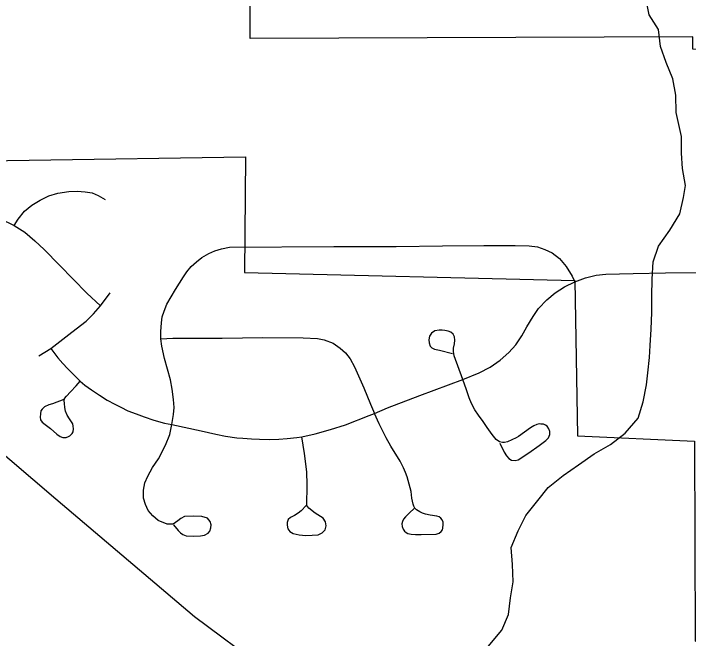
# Model space of a CAD drawing. Extents: x 0 to 34, y 0 to 22.
# Drawn here: x 4.0232 to 4.2903, y 16.0766 to 16.3241 of the extents above; entities that cross this region are included whole.
import ezdxf

# ---------------------------------------------------------------- set-up
doc = ezdxf.new("R2010")
doc.units = 0
for name, color, linetype in [('GM_X_City_Street', 7, 'Continuous'), ('GM_X_Corporation', 7, 'Continuous'), ('GM_X_Minor_River', 7, 'Continuous'), ('GM_X_Rail_Line', 7, 'Continuous')]:
    doc.layers.add(name, color=color, linetype=linetype)

msp = doc.modelspace()

# ---------------------------------------------------------------- linework, layer by layer
at = {"layer": 'GM_X_City_Street'}
for points in [[(4.02347, 16.24009), (4.02507, 16.24267), (4.02754, 16.2458), (4.03036, 16.24823), (4.03373, 16.2502), (4.0371, 16.25182), (4.04069, 16.25298), (4.04509, 16.25363), (4.04831, 16.25372), (4.05159, 16.25346), (4.05435, 16.253), (4.05667, 16.25206), (4.05947, 16.25037)], [(3.94767, 16.24642), (3.97596, 16.24664), (3.99152, 16.24651), (3.99837, 16.24654), (4.00105, 16.24642), (4.00663, 16.24588), (4.01201, 16.24474), (4.01592, 16.24345), (4.02107, 16.24137), (4.02347, 16.24009), (4.02761, 16.23743), (4.03167, 16.23404), (4.0353, 16.23069), (4.04139, 16.22438), (4.05223, 16.2133), (4.05764, 16.20839)], [(4.08582, 16.1613), (4.0865, 16.16534), (4.08674, 16.16812), (4.08655, 16.17122), (4.086, 16.1754), (4.08527, 16.17906), (4.08297, 16.18742), (4.08186, 16.1923), (4.08154, 16.1953), (4.08144, 16.19816), (4.08171, 16.20154), (4.08207, 16.20399), (4.08282, 16.20624), (4.08392, 16.20905), (4.08725, 16.21478), (4.09045, 16.21976), (4.09173, 16.22174), (4.09346, 16.22384), (4.09561, 16.22577), (4.09768, 16.22742), (4.10054, 16.22899), (4.10287, 16.23015), (4.10547, 16.2309), (4.10872, 16.23152), (4.14998, 16.23175), (4.17458, 16.23188), (4.19293, 16.23202), (4.20938, 16.23215), (4.22177, 16.23223), (4.22725, 16.23202), (4.23063, 16.23165), (4.23346, 16.23065), (4.23631, 16.22925), (4.23929, 16.22712), (4.24194, 16.22387), (4.24424, 16.22003), (4.24539, 16.21788)], [(4.03788, 16.1915), (4.04077, 16.18776), (4.04271, 16.18546), (4.04452, 16.1835), (4.04637, 16.18168), (4.04962, 16.17851), (4.05139, 16.17697), (4.05405, 16.17511), (4.05724, 16.17298), (4.06022, 16.17098), (4.06323, 16.16943), (4.06563, 16.16819), (4.06838, 16.16681), (4.07166, 16.16562), (4.07495, 16.16437), (4.07867, 16.163), (4.08298, 16.16189), (4.08582, 16.1613), (4.0974, 16.15883), (4.1033, 16.15758), (4.10702, 16.15674), (4.11155, 16.15603), (4.1139, 16.15594), (4.11731, 16.15572), (4.12051, 16.15559), (4.12437, 16.15546), (4.12814, 16.15554), (4.13151, 16.15585), (4.13528, 16.15621), (4.13728, 16.15652), (4.1426, 16.15767), (4.14864, 16.1594), (4.15454, 16.16127), (4.16394, 16.16495), (4.16607, 16.16576), (4.17113, 16.16797), (4.18395, 16.17284), (4.20099, 16.17922), (4.20746, 16.18178), (4.21185, 16.18404), (4.21575, 16.18685), (4.21918, 16.18991), (4.22197, 16.19295), (4.22438, 16.1965), (4.22636, 16.20003), (4.22881, 16.20408), (4.231, 16.20727), (4.23425, 16.21073), (4.23759, 16.21345), (4.24121, 16.21583), (4.24539, 16.21788), (4.24962, 16.21945), (4.25373, 16.22047), (4.25766, 16.22091), (4.26849, 16.22111), (4.28129, 16.22134), (4.29705, 16.22153)], [(4.03326, 16.1885), (4.03788, 16.1915), (4.04631, 16.19786), (4.05191, 16.20227), (4.0548, 16.20513), (4.05764, 16.20839), (4.06142, 16.21341)], [(4.20099, 16.17922), (4.19755, 16.18853), (4.19728, 16.19019), (4.19734, 16.19156), (4.19775, 16.19322), (4.19789, 16.19473), (4.19775, 16.19603), (4.19725, 16.1971), (4.1963, 16.19785), (4.19515, 16.19831), (4.19393, 16.1986), (4.19288, 16.19867), (4.19158, 16.19867), (4.18993, 16.19837), (4.18855, 16.19749), (4.18777, 16.19629), (4.18751, 16.19488), (4.18767, 16.19369), (4.18814, 16.19239), (4.18875, 16.19172), (4.1898, 16.19118), (4.1918, 16.19073), (4.19694, 16.18951)], [(4.08154, 16.1953), (4.08621, 16.19547), (4.1057, 16.19554), (4.12189, 16.19573), (4.13784, 16.19563), (4.14346, 16.19545), (4.14619, 16.19486), (4.14964, 16.19349), (4.15251, 16.1916), (4.15456, 16.18976), (4.15636, 16.18738), (4.15808, 16.18416), (4.16179, 16.1759), (4.16447, 16.16937), (4.16607, 16.16576)], [(4.04309, 16.17125), (4.03861, 16.16959), (4.03716, 16.16909), (4.03547, 16.16832), (4.03447, 16.1674), (4.03404, 16.1667), (4.03379, 16.16555), (4.03367, 16.1643), (4.03392, 16.16323), (4.03457, 16.16225), (4.03576, 16.16141), (4.03784, 16.15971), (4.04026, 16.15749), (4.04161, 16.15661), (4.04273, 16.15624), (4.04403, 16.15626), (4.04497, 16.15654), (4.04545, 16.15681), (4.04635, 16.15779), (4.04675, 16.15849), (4.04692, 16.15958), (4.04682, 16.16066), (4.04667, 16.16165), (4.04607, 16.16245), (4.04532, 16.16355), (4.04435, 16.16498), (4.0437, 16.16657), (4.04353, 16.16809), (4.0434, 16.16971), (4.04328, 16.17083), (4.04327, 16.17114), (4.04326, 16.1713), (4.0433, 16.17143), (4.04341, 16.17158), (4.04417, 16.17259), (4.0457, 16.17423), (4.04797, 16.1767), (4.04962, 16.17851)], [(4.21569, 16.15392), (4.21733, 16.15044), (4.21823, 16.14892), (4.21917, 16.14784), (4.22021, 16.14727), (4.22167, 16.14706), (4.22296, 16.14732), (4.22712, 16.15018), (4.23118, 16.15304), (4.23392, 16.15506), (4.23488, 16.15606), (4.23542, 16.15733), (4.2354, 16.15855), (4.23508, 16.15959), (4.23435, 16.16063), (4.23372, 16.16113), (4.23293, 16.16144), (4.23185, 16.16151), (4.23116, 16.16157), (4.23035, 16.16141), (4.22909, 16.16079), (4.22783, 16.16004), (4.22546, 16.15834), (4.223, 16.15658), (4.22214, 16.15606), (4.22036, 16.15522), (4.21865, 16.15455), (4.21747, 16.15428), (4.21666, 16.15424), (4.21558, 16.15449), (4.21423, 16.15543), (4.21263, 16.15744), (4.21063, 16.1601), (4.20903, 16.16249), (4.20724, 16.16508), (4.20571, 16.16713), (4.20438, 16.16968), (4.20357, 16.17192), (4.20248, 16.17511), (4.20099, 16.17922)], [(4.18178, 16.12803), (4.17994, 16.12638), (4.17907, 16.1256), (4.17826, 16.12479), (4.17755, 16.12383), (4.17708, 16.12289), (4.17689, 16.12199), (4.17699, 16.12097), (4.17739, 16.11994), (4.17792, 16.11907), (4.17859, 16.11857), (4.1793, 16.11826), (4.18059, 16.11796), (4.18232, 16.11782), (4.18452, 16.11779), (4.19045, 16.11799), (4.19169, 16.11838), (4.1925, 16.11898), (4.19292, 16.11962), (4.19313, 16.12028), (4.19324, 16.12182), (4.19319, 16.12273), (4.19288, 16.12355), (4.19231, 16.12432), (4.19163, 16.12473), (4.19075, 16.125), (4.18814, 16.12551), (4.18629, 16.12588), (4.18503, 16.12629), (4.18401, 16.12683), (4.18272, 16.12761), (4.18199, 16.12824), (4.18164, 16.12897), (4.18134, 16.12983), (4.18086, 16.13222), (4.18053, 16.13477), (4.17895, 16.14062), (4.17833, 16.14241), (4.17758, 16.14421), (4.17616, 16.14682), (4.17254, 16.15281), (4.17065, 16.15601), (4.16942, 16.15843), (4.16794, 16.16167), (4.16607, 16.16576)], [(4.08656, 16.12162), (4.08837, 16.11945), (4.08933, 16.11845), (4.09014, 16.1178), (4.09155, 16.11727), (4.09455, 16.11716), (4.09721, 16.11727), (4.09881, 16.11754), (4.10021, 16.11834), (4.10093, 16.11913), (4.10132, 16.12043), (4.10135, 16.12164), (4.10101, 16.12301), (4.09991, 16.12423), (4.09774, 16.12491), (4.09459, 16.1251), (4.0909, 16.12495), (4.08934, 16.12408), (4.08816, 16.12316), (4.08641, 16.12195), (4.08398, 16.12195), (4.08048, 16.12328), (4.07828, 16.12514), (4.07649, 16.12727), (4.07535, 16.12966), (4.07467, 16.13221), (4.07459, 16.1354), (4.0752, 16.13829), (4.07634, 16.14092), (4.07824, 16.14434), (4.08056, 16.14779), (4.08333, 16.15312), (4.08505, 16.15734), (4.08582, 16.1613)], [(4.13902, 16.12924), (4.13704, 16.12718), (4.13587, 16.12629), (4.13444, 16.1253), (4.13277, 16.12458), (4.13192, 16.12377), (4.13146, 16.1226), (4.13142, 16.12147), (4.13178, 16.12003), (4.13255, 16.11895), (4.1339, 16.11823), (4.13624, 16.11769), (4.1389, 16.11746), (4.14138, 16.11755), (4.14381, 16.11773), (4.14539, 16.11841), (4.14656, 16.11962), (4.14688, 16.1212), (4.14661, 16.12282), (4.14575, 16.12422), (4.1426, 16.1262), (4.14007, 16.12819), (4.13926, 16.12932), (4.1394, 16.13748), (4.13922, 16.14266), (4.13836, 16.14987), (4.13728, 16.15652)]]:
    msp.add_lwpolyline(points, dxfattribs=at)
at = {"layer": 'GM_X_Corporation'}
msp.add_lwpolyline([(3.94361, 16.26462), (4.11505, 16.26726), (4.11454, 16.22149), (4.2453, 16.21837), (4.24646, 16.15685), (4.29266, 16.15471), (4.29296, 16.07558), (4.38498, 16.07652), (4.4289, 16.07563), (4.42931, 16.30984), (4.29207, 16.30987), (4.29205, 16.31477), (4.11679, 16.3141), (4.11665, 16.34924), (4.29192, 16.34991), (4.292, 16.32984), (4.42934, 16.3298), (4.42977, 16.57664), (4.55752, 16.57514), (4.55823, 16.48812), (4.70793, 16.4887), (4.70748, 16.46102), (4.70703, 16.39411), (5.06497, 16.39937)], dxfattribs=at)
at = {"layer": 'GM_X_Minor_River'}
msp.add_lwpolyline([(4.21098, 16.0735), (4.21646, 16.07998), (4.21909, 16.08608), (4.21982, 16.09274), (4.22093, 16.09902), (4.2207, 16.10587), (4.2201, 16.11271), (4.22292, 16.11919), (4.22593, 16.12529), (4.23065, 16.1312), (4.23481, 16.13635), (4.24067, 16.14113), (4.24673, 16.14534), (4.25298, 16.14973), (4.25942, 16.15337), (4.26528, 16.15796), (4.27038, 16.16387), (4.27244, 16.17035), (4.27374, 16.17701), (4.27429, 16.18177), (4.27483, 16.18785), (4.27519, 16.19261), (4.27554, 16.19908), (4.27588, 16.20574), (4.27585, 16.21221), (4.27601, 16.21886), (4.27636, 16.22571), (4.27842, 16.232), (4.28295, 16.23829), (4.28691, 16.24477), (4.2884, 16.25124), (4.28913, 16.256), (4.28796, 16.26266), (4.28755, 16.26874), (4.28752, 16.2754), (4.28655, 16.28015), (4.28539, 16.2849), (4.28536, 16.29175), (4.28419, 16.29821), (4.2815, 16.30467), (4.27919, 16.31094), (4.2784, 16.31778), (4.27476, 16.32347), (4.27359, 16.32956)], dxfattribs=at)
at = {"layer": 'GM_X_Rail_Line'}
for points in [[(4.09477, 16.08516), (4.03987, 16.13182), (3.89227, 16.25797), (3.72331, 16.40276), (3.68279, 16.43758), (3.65598, 16.46005), (3.64908, 16.46516), (3.64049, 16.47094), (3.63155, 16.47631), (3.61517, 16.4846), (3.55809, 16.51291), (3.51008, 16.537), (3.33142, 16.62578), (3.27149, 16.65531), (3.16713, 16.70766), (3.12738, 16.72707), (3.07193, 16.75492)], [(4.43805, 15.71582), (4.43795, 15.73004), (4.43605, 15.75264), (4.43421, 15.76856), (4.43023, 15.78695), (4.42668, 15.79916), (4.42176, 15.81025), (4.41421, 15.82601), (4.40756, 15.83733), (4.39979, 15.8489), (4.39103, 15.85909), (4.38204, 15.8683), (4.37193, 15.87725), (4.35722, 15.88839), (4.29487, 15.9359), (4.23378, 15.9812), (4.14938, 16.04451), (4.09477, 16.08516)]]:
    msp.add_lwpolyline(points, dxfattribs=at)

doc.saveas('drawing.dxf')
